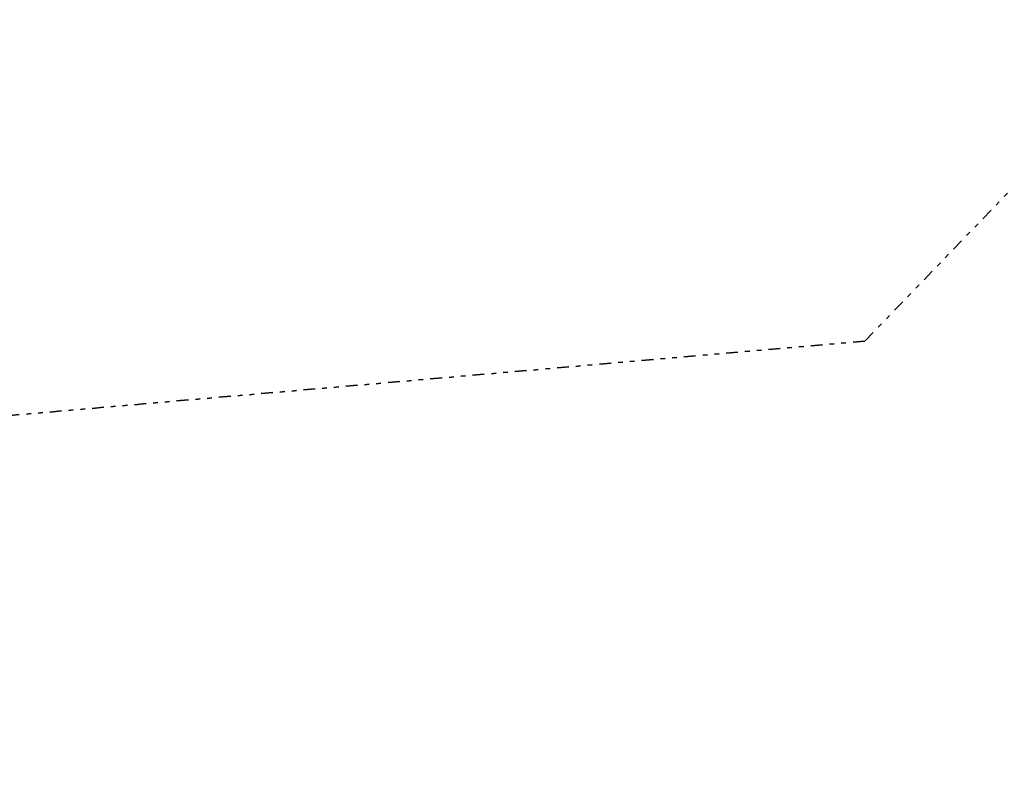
# Model space of a CAD drawing. Header units: metres. Extents: x 169249 to 194689, y 406250 to 412203.
# Tile 281 of 442: x 186982 to 187191, y 410708 to 410868. Entities that reach past the tile are written whole.
import ezdxf

# ---------------------------------------------------------------- set-up
doc = ezdxf.new("R2010")
doc.units = ezdxf.units.M
doc.linetypes.add('BGT_NLCS_N264$0$AL-TEKENBLADGRENS', pattern=[11.5, 2.5, -1.5, 1, -1.5, 1, -1.5, 2.5])
doc.layers.add('BGT_NLCS_N264$0$X-XX-AL-TEKENBLADGRENS-G', color=252, linetype='BGT_NLCS_N264$0$AL-TEKENBLADGRENS', lineweight=35)
doc.layers.add('X-XX-AL-REFERENTIE-G', color=7, linetype='CONTINUOUS', lineweight=18)

# ---------------------------------------------------------------- blocks, each defined once
blk = doc.blocks.new('BGT_NLCS_N264')
at = {"layer": 'BGT_NLCS_N264$0$X-XX-AL-TEKENBLADGRENS-G'}
blk.add_polyline3d([(191101.65, 411962.5, 0), (190130.85, 411743.35, 0), (190048.15, 411776.15, 0), (189929.72, 411776.3, 0), (189384.97, 411700.42, 0), (189107.45, 411593.11, 0), (188993.52, 411594.3, 0), (188449.38, 411824.2, 0), (188376.53, 411837.2, 0), (188020.5, 411811.09, 0), (187868.07, 411710.35, 0), (187729.55, 411309.12, 0), (187538.62, 410982.19, 0), (187400.39, 410978.01, 0), (187300.77, 410943.91, 0), (187161.49, 410799.53, 0), (186096.12, 410707.06, 0), (184991.02, 410538.75, 0), (184829.57, 410472.97, 0), (184730.27, 410345.11, 0), (184591.14, 410257.51, 0), (184515.15, 410189.17, 0), (184436.25, 410062.73, 0), (184183.19, 410038.13, 0)], dxfattribs=at)

msp = doc.modelspace()

# ---------------------------------------------------------------- block references
at = {"layer": 'X-XX-AL-REFERENTIE-G'}
msp.add_blockref('BGT_NLCS_N264', (0, 0), dxfattribs=at)

doc.saveas('drawing.dxf')
